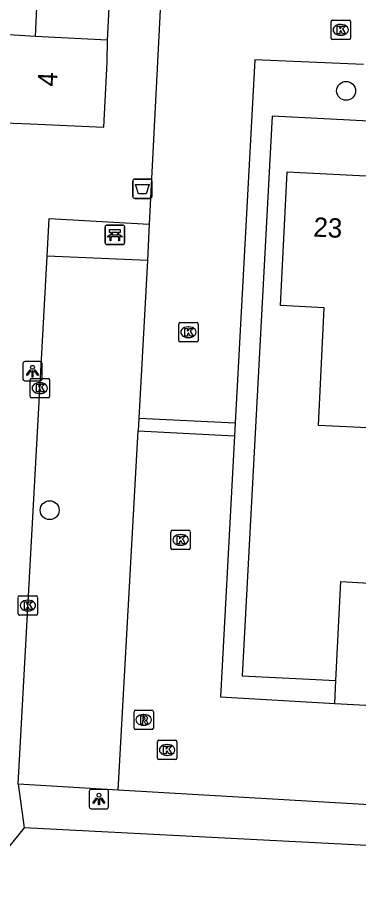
# Model space of a CAD drawing. Extents: x 162990 to 165007, y 383433 to 384336.
# Drawn here: x 164371.74 to 164389.42, y 383617.32 to 383661.98 of the extents above; entities that cross this region are included whole.
import ezdxf

# ---------------------------------------------------------------- set-up
doc = ezdxf.new("R2010")
doc.units = 0
for name, color, linetype in [('IMGEO_Afvalbak', 7, 'Continuous'), ('IMGEO_Bank', 7, 'Continuous'), ('IMGEO_Boom', 7, 'Continuous'), ('IMGEO_Kolk', 7, 'Continuous'), ('IMGEO_Lichtpunt', 7, 'Continuous'), ('IMGEO_Pand', 7, 'Continuous'), ('IMGEO_Pand_nummerreeks', 7, 'Continuous'), ('IMGEO_Rijbaan_lokaal_open', 7, 'Continuous'), ('IMGEO_Rioolput', 7, 'Continuous'), ('IMGEO_Voetpad_open', 7, 'Continuous')]:
    doc.layers.add(name, color=color, linetype=linetype)

msp = doc.modelspace()

# ---------------------------------------------------------------- linework, layer by layer
at = {"layer": 'IMGEO_Afvalbak'}
for p, q in [((164377.721, 383652.698), (164377.721, 383653.498)), ((164377.721, 383653.498), (164377.721, 383652.698)), ((164377.821, 383653.598), (164378.611, 383653.598)), ((164378.611, 383653.598), (164377.821, 383653.598)), ((164378.711, 383653.498), (164378.711, 383652.698)), ((164378.711, 383652.698), (164378.711, 383653.498)), ((164378.611, 383652.598), (164377.821, 383652.598)), ((164377.821, 383652.598), (164378.611, 383652.598))]:
    msp.add_line(p, q, dxfattribs=at)
msp.add_lwpolyline([(164377.864, 383653.312), (164378.568, 383653.312), (164378.419, 383652.842), (164378.013, 383652.842), (164377.864, 383653.312)], dxfattribs=at)
for centre, start, end in [((164377.821, 383653.498), 90, 180), ((164377.821, 383653.498), 90, 180), ((164378.611, 383653.498), 0, 90), ((164378.611, 383653.498), 360, 90), ((164377.821, 383652.698), 180, 270), ((164377.821, 383652.698), 180, 270), ((164378.611, 383652.698), 270, 0), ((164378.611, 383652.698), 270, 0)]:
    msp.add_arc(centre, 0.1, start, end, dxfattribs=at)
at = {"layer": 'IMGEO_Bank'}
for p, q in [((164376.293, 383650.287), (164376.293, 383651.128)), ((164376.293, 383651.128), (164376.293, 383650.287)), ((164376.368, 383651.212), (164377.209, 383651.212)), ((164377.209, 383651.212), (164376.368, 383651.212)), ((164377.293, 383651.137), (164377.293, 383650.296)), ((164377.293, 383650.296), (164377.293, 383651.137)), ((164376.99, 383650.61), (164376.597, 383650.61)), ((164376.602, 383650.718), (164376.602, 383650.824)), ((164376.646, 383650.824), (164376.646, 383650.718)), ((164376.934, 383650.83), (164376.652, 383650.83)), ((164376.652, 383650.712), (164376.934, 383650.712)), ((164376.94, 383650.718), (164376.94, 383650.824)), ((164376.984, 383650.824), (164376.984, 383650.718)), ((164377.218, 383650.212), (164376.377, 383650.212)), ((164376.377, 383650.212), (164377.218, 383650.212))]:
    msp.add_line(p, q, dxfattribs=at)
for points in [[(164376.54, 383650.61), (164376.398, 383650.61), (164376.51, 383650.712), (164376.596, 383650.712)], [(164376.596, 383650.83), (164376.51, 383650.83), (164376.51, 383650.991), (164377.073, 383650.991), (164377.073, 383650.83), (164376.99, 383650.83)], [(164376.59, 383650.603), (164376.59, 383650.396), (164376.547, 383650.396), (164376.547, 383650.603)], [(164376.99, 383650.712), (164377.073, 383650.712), (164377.185, 383650.61), (164377.046, 383650.61)], [(164377.04, 383650.603), (164377.04, 383650.396), (164376.996, 383650.396), (164376.996, 383650.603)]]:
    msp.add_lwpolyline(points, dxfattribs=at)
for centre, radius, start, end in [((164376.371, 383651.134), 0.0779, 92.4484, 184.2845), ((164376.371, 383651.134), 0.0779, 92.4484, 184.2845), ((164377.215, 383651.134), 0.0779, 2.4484, 94.2845), ((164377.215, 383651.134), 0.0779, 2.4484, 94.2845), ((164376.54, 383650.603), 0.00671, 2.8957, 87.1043), ((164376.597, 383650.603), 0.00671, 92.8957, 177.1043), ((164376.595, 383650.823), 0.00671, 2.8957, 87.1043), ((164376.595, 383650.719), 0.00671, 272.8957, 357.1043), ((164376.652, 383650.823), 0.00671, 92.8957, 177.1043), ((164376.652, 383650.719), 0.00671, 182.8957, 267.1043), ((164376.934, 383650.823), 0.00671, 2.8957, 87.1043), ((164376.934, 383650.719), 0.00671, 272.8957, 357.1043), ((164376.991, 383650.823), 0.00671, 92.8957, 177.1043), ((164376.991, 383650.719), 0.00671, 182.8957, 267.1043), ((164376.989, 383650.603), 0.00671, 2.8957, 87.1043), ((164377.046, 383650.603), 0.00671, 92.8957, 177.1043), ((164376.371, 383650.29), 0.0779, 182.4484, 274.2845), ((164376.371, 383650.29), 0.0779, 182.4484, 274.2845), ((164377.215, 383650.29), 0.0779, 272.4484, 4.2845), ((164377.215, 383650.29), 0.0779, 272.4484, 4.2845)]:
    msp.add_arc(centre, radius, start, end, dxfattribs=at)
at = {"layer": 'IMGEO_Boom'}
for centre in [(164388.768, 383658.168), (164373.417, 383636.457)]:
    msp.add_circle(centre, 0.489, dxfattribs=at)
at = {"layer": 'IMGEO_Kolk'}
for p, q in [((164387.992, 383660.899), (164387.992, 383661.751)), ((164388.067, 383661.825), (164388.919, 383661.825)), ((164388.993, 383661.751), (164388.993, 383660.899)), ((164388.48, 383661.605), (164388.505, 383661.605)), ((164388.503, 383661.045), (164388.478, 383661.045)), ((164388.919, 383660.825), (164388.067, 383660.825)), ((164380.178, 383646.17), (164381.03, 383646.17)), ((164380.103, 383645.244), (164380.103, 383646.096)), ((164380.591, 383645.95), (164380.616, 383645.95)), ((164381.104, 383646.096), (164381.104, 383645.244)), ((164380.614, 383645.39), (164380.589, 383645.39)), ((164381.03, 383645.17), (164380.178, 383645.17)), ((164372.406, 383642.35), (164372.406, 383643.202)), ((164372.481, 383643.276), (164373.333, 383643.276)), ((164372.894, 383643.056), (164372.919, 383643.056)), ((164373.407, 383643.202), (164373.407, 383642.35)), ((164373.333, 383642.276), (164372.481, 383642.276)), ((164372.917, 383642.496), (164372.892, 383642.496)), ((164379.772, 383635.418), (164380.624, 383635.418)), ((164379.697, 383634.492), (164379.697, 383635.344)), ((164380.185, 383635.198), (164380.21, 383635.198)), ((164380.698, 383635.344), (164380.698, 383634.492)), ((164380.208, 383634.638), (164380.183, 383634.638)), ((164380.624, 383634.418), (164379.772, 383634.418)), ((164371.787, 383631.092), (164371.787, 383631.944)), ((164371.862, 383632.018), (164372.714, 383632.018)), ((164372.788, 383631.944), (164372.788, 383631.092)), ((164372.275, 383631.798), (164372.3, 383631.798)), ((164372.714, 383631.018), (164371.862, 383631.018)), ((164372.298, 383631.238), (164372.273, 383631.238)), ((164378.999, 383623.614), (164378.999, 383624.466)), ((164379.074, 383624.54), (164379.926, 383624.54)), ((164379.487, 383624.32), (164379.512, 383624.32)), ((164380, 383624.466), (164380, 383623.614)), ((164379.926, 383623.54), (164379.074, 383623.54)), ((164379.51, 383623.76), (164379.485, 383623.76))]:
    msp.add_line(p, q, dxfattribs=at)
for points in [[(164387.992, 383660.899), (164387.992, 383661.751)], [(164388.067, 383661.825), (164388.919, 383661.825)], [(164388.993, 383661.751), (164388.993, 383660.899)], [(164388.313, 383661.525), (164388.436, 383661.525), (164388.436, 383661.374), (164388.566, 383661.525), (164388.73, 383661.525), (164388.584, 383661.374), (164388.737, 383661.125), (164388.585, 383661.125), (164388.5, 383661.289), (164388.436, 383661.222), (164388.436, 383661.125), (164388.313, 383661.125), (164388.313, 383661.525)], [(164388.919, 383660.825), (164388.067, 383660.825)], [(164380.178, 383646.17), (164381.03, 383646.17)], [(164380.103, 383645.244), (164380.103, 383646.096)], [(164380.424, 383645.87), (164380.547, 383645.87), (164380.547, 383645.719), (164380.677, 383645.87), (164380.841, 383645.87), (164380.695, 383645.719), (164380.848, 383645.47), (164380.696, 383645.47), (164380.611, 383645.634), (164380.547, 383645.567), (164380.547, 383645.47), (164380.424, 383645.47), (164380.424, 383645.87)], [(164381.104, 383646.096), (164381.104, 383645.244)], [(164381.03, 383645.17), (164380.178, 383645.17)], [(164372.406, 383642.35), (164372.406, 383643.202)], [(164372.481, 383643.276), (164373.333, 383643.276)], [(164373.407, 383643.202), (164373.407, 383642.35)], [(164372.727, 383642.976), (164372.85, 383642.976), (164372.85, 383642.825), (164372.98, 383642.976), (164373.144, 383642.976), (164372.998, 383642.825), (164373.151, 383642.576), (164372.999, 383642.576), (164372.914, 383642.74), (164372.85, 383642.673), (164372.85, 383642.576), (164372.727, 383642.576), (164372.727, 383642.976)], [(164373.333, 383642.276), (164372.481, 383642.276)], [(164379.772, 383635.418), (164380.624, 383635.418)], [(164379.697, 383634.492), (164379.697, 383635.344)], [(164380.018, 383635.118), (164380.141, 383635.118), (164380.141, 383634.967), (164380.271, 383635.118), (164380.435, 383635.118), (164380.289, 383634.967), (164380.442, 383634.718), (164380.29, 383634.718), (164380.205, 383634.882), (164380.141, 383634.815), (164380.141, 383634.718), (164380.018, 383634.718), (164380.018, 383635.118)], [(164380.698, 383635.344), (164380.698, 383634.492)], [(164380.624, 383634.418), (164379.772, 383634.418)], [(164371.787, 383631.092), (164371.787, 383631.944)], [(164371.862, 383632.018), (164372.714, 383632.018)], [(164372.788, 383631.944), (164372.788, 383631.092)], [(164372.108, 383631.718), (164372.231, 383631.718), (164372.231, 383631.567), (164372.361, 383631.718), (164372.525, 383631.718), (164372.379, 383631.567), (164372.532, 383631.318), (164372.38, 383631.318), (164372.295, 383631.482), (164372.231, 383631.415), (164372.231, 383631.318), (164372.108, 383631.318), (164372.108, 383631.718)], [(164372.714, 383631.018), (164371.862, 383631.018)], [(164378.999, 383623.614), (164378.999, 383624.466)], [(164379.074, 383624.54), (164379.926, 383624.54)], [(164379.32, 383624.24), (164379.443, 383624.24), (164379.443, 383624.089), (164379.573, 383624.24), (164379.737, 383624.24), (164379.591, 383624.089), (164379.744, 383623.84), (164379.592, 383623.84), (164379.507, 383624.004), (164379.443, 383623.937), (164379.443, 383623.84), (164379.32, 383623.84), (164379.32, 383624.24)], [(164380, 383624.466), (164380, 383623.614)], [(164379.926, 383623.54), (164379.074, 383623.54)]]:
    msp.add_lwpolyline(points, dxfattribs=at)
for centre, start, end in [((164388.069, 383661.749), 91.552, 178.448), ((164388.069, 383661.749), 91.552, 178.448), ((164388.917, 383661.749), 1.552, 88.448), ((164388.917, 383661.749), 1.552, 88.448), ((164388.069, 383660.901), 181.552, 268.448), ((164388.069, 383660.901), 181.552, 268.448), ((164388.917, 383660.901), 271.552, 358.448), ((164388.917, 383660.901), 271.552, 358.448), ((164380.18, 383646.094), 91.552, 178.448), ((164380.18, 383646.094), 91.552, 178.448), ((164381.028, 383646.094), 1.552, 88.448), ((164381.028, 383646.094), 1.552, 88.448), ((164380.18, 383645.246), 181.552, 268.448), ((164380.18, 383645.246), 181.552, 268.448), ((164381.028, 383645.246), 271.552, 358.448), ((164381.028, 383645.246), 271.552, 358.448), ((164372.483, 383643.2), 91.552, 178.448), ((164372.483, 383643.2), 91.552, 178.448), ((164373.331, 383643.2), 1.552, 88.448), ((164373.331, 383643.2), 1.552, 88.448), ((164372.483, 383642.352), 181.552, 268.448), ((164372.483, 383642.352), 181.552, 268.448), ((164373.331, 383642.352), 271.552, 358.448), ((164373.331, 383642.352), 271.552, 358.448), ((164379.774, 383635.342), 91.552, 178.448), ((164379.774, 383635.342), 91.552, 178.448), ((164380.622, 383635.342), 1.552, 88.448), ((164380.622, 383635.342), 1.552, 88.448), ((164379.774, 383634.494), 181.552, 268.448), ((164379.774, 383634.494), 181.552, 268.448), ((164380.622, 383634.494), 271.552, 358.448), ((164380.622, 383634.494), 271.552, 358.448), ((164371.864, 383631.942), 91.552, 178.448), ((164371.864, 383631.942), 91.552, 178.448), ((164372.712, 383631.942), 1.552, 88.448), ((164372.712, 383631.942), 1.552, 88.448), ((164371.864, 383631.094), 181.552, 268.448), ((164371.864, 383631.094), 181.552, 268.448), ((164372.712, 383631.094), 271.552, 358.448), ((164372.712, 383631.094), 271.552, 358.448), ((164379.076, 383624.464), 91.552, 178.448), ((164379.076, 383624.464), 91.552, 178.448), ((164379.924, 383624.464), 1.552, 88.448), ((164379.924, 383624.464), 1.552, 88.448), ((164379.076, 383623.616), 181.552, 268.448), ((164379.076, 383623.616), 181.552, 268.448), ((164379.924, 383623.616), 271.552, 358.448), ((164379.924, 383623.616), 271.552, 358.448)]:
    msp.add_arc(centre, 0.0765, start, end, dxfattribs=at)
for centre, major_axis, ratio, start_param, end_param in [((164388.479, 383661.325), (-0.387, 0.002), 0.722429, 4.712389, 7.853982), ((164388.504, 383661.325), (-0.39, 0.002), 0.717154, 1.570796, 4.712389), ((164380.59, 383645.67), (-0.387, 0.002), 0.722429, 4.712389, 7.853982), ((164380.615, 383645.67), (-0.39, 0.002), 0.717154, 1.570796, 4.712389), ((164372.893, 383642.776), (-0.387, 0.002), 0.722429, 4.712389, 7.853982), ((164372.918, 383642.776), (-0.39, 0.002), 0.717154, 1.570796, 4.712389), ((164380.184, 383634.918), (-0.387, 0.002), 0.722429, 4.712389, 7.853982), ((164380.209, 383634.918), (-0.39, 0.002), 0.717154, 1.570796, 4.712389), ((164372.274, 383631.518), (-0.387, 0.002), 0.722429, 4.712389, 7.853982), ((164372.299, 383631.518), (-0.39, 0.002), 0.717154, 1.570796, 4.712389), ((164379.486, 383624.04), (-0.387, 0.002), 0.722429, 4.712389, 7.853982), ((164379.511, 383624.04), (-0.39, 0.002), 0.717154, 1.570796, 4.712389)]:
    msp.add_ellipse(centre, major_axis=major_axis, ratio=ratio, start_param=start_param, end_param=end_param, dxfattribs=at)
at = {"layer": 'IMGEO_Lichtpunt'}
for p, q in [((164372.03, 383644.055), (164372.03, 383643.248)), ((164372.03, 383644.055), (164372.03, 383643.248)), ((164372.932, 383644.15), (164372.124, 383644.15)), ((164372.932, 383644.15), (164372.124, 383644.15)), ((164373.026, 383643.248), (164373.026, 383644.055)), ((164373.026, 383643.248), (164373.026, 383644.055)), ((164372.124, 383643.154), (164372.932, 383643.154)), ((164372.124, 383643.154), (164372.932, 383643.154)), ((164376.371, 383621.997), (164375.563, 383621.997)), ((164376.371, 383621.997), (164375.563, 383621.997)), ((164375.469, 383621.902), (164375.469, 383621.095)), ((164375.469, 383621.902), (164375.469, 383621.095)), ((164376.465, 383621.095), (164376.465, 383621.902)), ((164376.465, 383621.095), (164376.465, 383621.902)), ((164375.563, 383621.001), (164376.371, 383621.001)), ((164375.563, 383621.001), (164376.371, 383621.001))]:
    msp.add_line(p, q, dxfattribs=at)
for points in [[(164372.404, 383643.719), (164372.443, 383643.691), (164372.255, 383643.429), (164372.217, 383643.456), (164372.404, 383643.719)], [(164372.506, 383643.671), (164372.553, 383643.671), (164372.553, 383643.349), (164372.506, 383643.349), (164372.506, 383643.671)], [(164372.616, 383643.691), (164372.654, 383643.718), (164372.841, 383643.456), (164372.802, 383643.428), (164372.616, 383643.691)], [(164375.843, 383621.566), (164375.882, 383621.538), (164375.694, 383621.276), (164375.656, 383621.303), (164375.843, 383621.566)], [(164376.055, 383621.538), (164376.093, 383621.565), (164376.28, 383621.303), (164376.241, 383621.275), (164376.055, 383621.538)], [(164375.945, 383621.518), (164375.992, 383621.518), (164375.992, 383621.196), (164375.945, 383621.196), (164375.945, 383621.518)]]:
    msp.add_lwpolyline(points, dxfattribs=at)
for centre in [(164372.529, 383643.853), (164375.968, 383621.7)]:
    msp.add_circle(centre, 0.0994, dxfattribs=at)
for centre, start, end in [((164372.124, 383644.055), 90, 180), ((164372.124, 383644.055), 90, 180), ((164372.932, 383644.055), 0, 90), ((164372.932, 383644.055), 0, 90), ((164372.124, 383643.248), 180, 270), ((164372.124, 383643.248), 180, 270), ((164372.932, 383643.248), 270, 0), ((164372.932, 383643.248), 270, 360), ((164375.563, 383621.902), 90, 180), ((164375.563, 383621.902), 90, 180), ((164376.371, 383621.902), 0, 90), ((164376.371, 383621.902), 0, 90), ((164375.563, 383621.095), 180, 270), ((164375.563, 383621.095), 180, 270), ((164376.371, 383621.095), 270, 0), ((164376.371, 383621.095), 270, 360)]:
    msp.add_arc(centre, 0.0946, start, end, dxfattribs=at)
at = {"layer": 'IMGEO_Pand'}
for points in [[(164372.807, 383663.979), (164372.661, 383660.98)], [(164376.42, 383660.795), (164376.586, 383664.182)], [(164372.661, 383660.98), (164370.745, 383661.098), (164364.294, 383661.414), (164364.148, 383659.127), (164357.894, 383659.425)], [(164376.42, 383660.795), (164372.661, 383660.98)], [(164370.592, 383656.53), (164372.43, 383656.469), (164376.223, 383656.284), (164376.387, 383659.648), (164376.42, 383660.795)], [(164392.034, 383640.615), (164387.337, 383640.847), (164387.638, 383646.941), (164385.38, 383647.053), (164385.722, 383653.976), (164390.489, 383653.741)], [(164388.237, 383627.646), (164388.49, 383632.76), (164391.699, 383632.582)], [(164388.178, 383626.447), (164388.237, 383627.646)], [(164388.178, 383626.447), (164391.39, 383626.279)]]:
    msp.add_lwpolyline(points, dxfattribs=at)
at = {"layer": 'IMGEO_Rijbaan_lokaal_open'}
for points in [[(164379.211, 383663.724), (164378.574, 383651.273)], [(164389.67, 383659.527), (164384.042, 383659.778), (164383.027, 383640.979)], [(164378.574, 383651.273), (164378.477, 383649.377)], [(164378.477, 383649.377), (164378.031, 383641.226)], [(164378.031, 383641.226), (164377.994, 383640.557)], [(164378.031, 383641.226), (164383.027, 383640.979)], [(164383.027, 383640.979), (164382.991, 383640.31)], [(164376.972, 383621.957), (164377.994, 383640.557)], [(164377.994, 383640.557), (164382.991, 383640.31)], [(164382.991, 383640.31), (164382.262, 383626.794), (164388.178, 383626.447)], [(164419.49, 383618.05), (164421.124, 383617.97), (164420.832, 383612.735), (164397.37, 383613.969), (164397.683, 383620.748), (164376.972, 383621.957)]]:
    msp.add_lwpolyline(points, dxfattribs=at)
at = {"layer": 'IMGEO_Rioolput'}
for p, q in [((164377.786, 383625.172), (164377.786, 383626.024)), ((164377.861, 383626.098), (164378.713, 383626.098)), ((164378.787, 383626.024), (164378.787, 383625.172)), ((164378.274, 383625.878), (164378.299, 383625.878)), ((164378.297, 383625.318), (164378.272, 383625.318)), ((164378.713, 383625.098), (164377.861, 383625.098))]:
    msp.add_line(p, q, dxfattribs=at)
for points in [[(164377.786, 383625.172), (164377.786, 383626.024)], [(164377.861, 383626.098), (164378.713, 383626.098)], [(164378.787, 383626.024), (164378.787, 383625.172)], [(164378.375, 383625.796), (164378.123, 383625.798), (164378.123, 383625.398)], [(164378.301, 383625.717), (164378.247, 383625.717), (164378.247, 383625.636)], [(164378.247, 383625.636), (164378.299, 383625.636)], [(164378.123, 383625.398), (164378.247, 383625.398), (164378.247, 383625.56), (164378.258, 383625.56)], [(164378.305, 383625.531), (164378.376, 383625.398), (164378.516, 383625.398), (164378.451, 383625.524)], [(164378.713, 383625.098), (164377.861, 383625.098)]]:
    msp.add_lwpolyline(points, dxfattribs=at)
for centre, radius, start, end in [((164377.863, 383626.022), 0.0765, 91.552, 178.448), ((164377.863, 383626.022), 0.0765, 91.552, 178.448), ((164378.711, 383626.022), 0.0765, 1.552, 88.448), ((164378.711, 383626.022), 0.0765, 1.552, 88.448), ((164378.283, 383625.825), 0.19, 274.7715, 282.9687), ((164378.307, 383625.621), 0.0964, 77.0061, 93.1865), ((164378.321, 383625.678), 0.0378, 276.6634, 79.6772), ((164378.374, 383625.686), 0.109, 350.3612, 89.416), ((164378.372, 383625.686), 0.112, 277.5842, 350.9817), ((164378.356, 383625.471), 0.108, 29.5134, 73.7905), ((164377.863, 383625.174), 0.0765, 181.552, 268.448), ((164377.863, 383625.174), 0.0765, 181.552, 268.448), ((164378.257, 383625.507), 0.0533, 26.0293, 88.6989), ((164378.711, 383625.174), 0.0765, 271.552, 358.448), ((164378.711, 383625.174), 0.0765, 271.552, 358.448)]:
    msp.add_arc(centre, radius, start, end, dxfattribs=at)
for centre, major_axis, ratio, start_param, end_param in [((164378.273, 383625.598), (-0.387, 0.002), 0.722429, 4.712389, 7.853982), ((164378.298, 383625.598), (-0.39, 0.002), 0.717154, 1.570796, 4.712389)]:
    msp.add_ellipse(centre, major_axis=major_axis, ratio=ratio, start_param=start_param, end_param=end_param, dxfattribs=at)
at = {"layer": 'IMGEO_Voetpad_open'}
for points in [[(164421.132, 383652.779), (164419.699, 383651.148), (164406.322, 383651.856), (164406.404, 383655.746), (164384.934, 383656.853), (164383.38, 383627.887), (164388.237, 383627.646)], [(164373.284, 383649.608), (164373.391, 383651.557), (164378.574, 383651.273)], [(164371.781, 383622.271), (164373.284, 383649.608)], [(164378.477, 383649.377), (164373.284, 383649.608)], [(164371.781, 383622.271), (164372.088, 383620.012)], [(164376.972, 383621.957), (164371.781, 383622.271)], [(164372.088, 383620.012), (164362.648, 383608.377)], [(164395.322, 383613.893), (164395.537, 383618.796), (164372.088, 383620.012)]]:
    msp.add_lwpolyline(points, dxfattribs=at)

# ---------------------------------------------------------------- texts
at = {"layer": 'IMGEO_Pand_nummerreeks'}
for s, rotation, p in [('4', 87.4994, (164373.792, 383658.375)), ('23', 357.1726, (164387.058, 383650.626))]:
    msp.add_text(s, height=1, rotation=rotation, dxfattribs=at).set_placement(p)

doc.saveas('drawing.dxf')
